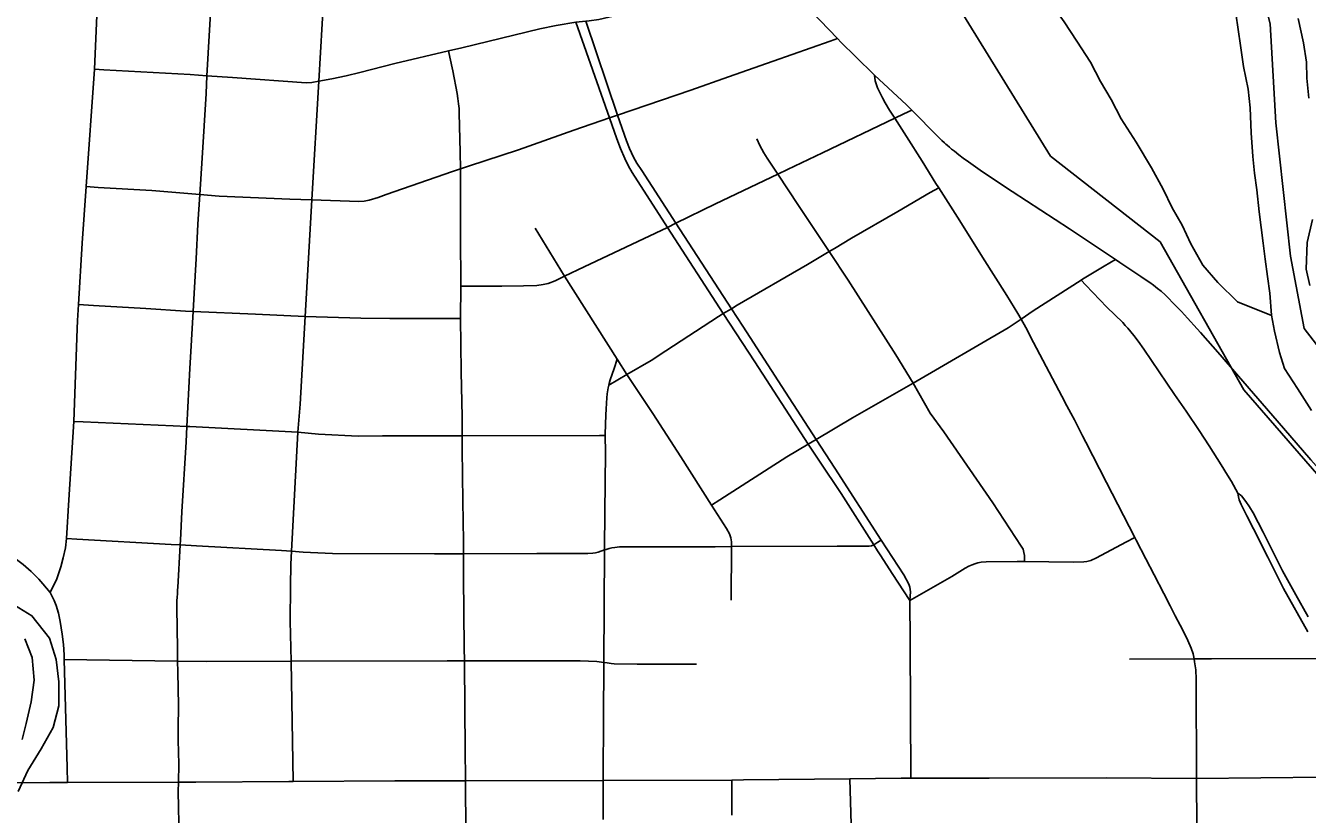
# Model space of a CAD drawing. Extents: x -87 to 2145, y -2128 to 440.
# Drawn here: x 905.151 to 905.908, y 240.635 to 241.101 of the extents above; entities that cross this region are included whole.
import ezdxf

# ---------------------------------------------------------------- set-up
doc = ezdxf.new("R2010")
doc.units = 0
for name, color, linetype in [('GM_X_City_Street', 7, 'Continuous'), ('GM_X_County_Road', 7, 'Continuous'), ('GM_X_Major_River', 7, 'Continuous'), ('GM_X_Minor_Lake', 7, 'Continuous'), ('GM_X_Minor_River', 7, 'Continuous'), ('GM_X_Rail_Line', 7, 'Continuous'), ('GM_X_State_Route', 7, 'Continuous'), ('GM_X_Township_Text', 7, 'Continuous')]:
    doc.layers.add(name, color=color, linetype=linetype)

msp = doc.modelspace()

# ---------------------------------------------------------------- linework, layer by layer
at = {"layer": 'GM_X_City_Street'}
for points in [[(905.30917, 240.65409), (905.30782, 240.72516), (905.30741, 240.74887), (905.30746, 240.76929), (905.30779, 240.78261), (905.30817, 240.79016), (905.31194, 240.86067), (905.31329, 240.87708), (905.3162, 240.92902), (905.3201, 240.99786), (905.32421, 241.06812), (905.32828, 241.13594), (905.33288, 241.20862), (905.33456, 241.22422), (905.34295, 241.28099), (905.34371, 241.28598), (905.34404, 241.28812)], [(905.16556, 240.76575), (905.16944, 240.77388), (905.17187, 240.78092), (905.1733, 240.78625), (905.17453, 240.79224), (905.17513, 240.7977), (905.17666, 240.82061), (905.17945, 240.86688), (905.18141, 240.92157), (905.18165, 240.92654), (905.18222, 240.93608), (905.18448, 240.97231), (905.18677, 241.00572), (905.19165, 241.07505), (905.1947, 241.14319), (905.19612, 241.17803), (905.1977, 241.20034), (905.20008, 241.22536), (905.2008, 241.23301)], [(905.19165, 241.07505), (905.19729, 241.07474), (905.24817, 241.07192), (905.25819, 241.0712), (905.27324, 241.07013), (905.31676, 241.06698), (905.32011, 241.06724), (905.32421, 241.06812), (905.33191, 241.06934), (905.34036, 241.07126), (905.34847, 241.07318), (905.36922, 241.07846), (905.40087, 241.08596), (905.40864, 241.08781), (905.4549, 241.09891), (905.46448, 241.10097), (905.4761, 241.10301), (905.48198, 241.10354), (905.48393, 241.1037), (905.4896, 241.10457), (905.5073, 241.10857), (905.51235, 241.10971), (905.59099, 241.1276), (905.59683, 241.12892)], [(905.67341, 240.76101), (905.66293, 240.77703), (905.65628, 240.78741), (905.65432, 240.79051), (905.65207, 240.79408), (905.63283, 240.82437), (905.62, 240.84353), (905.61336, 240.85357), (905.58177, 240.90206), (905.56321, 240.93066), (905.53017, 240.98163), (905.50933, 241.01405), (905.50711, 241.01785), (905.50493, 241.02237), (905.50241, 241.02826), (905.50021, 241.03392), (905.49589, 241.0463), (905.4761, 241.10301)], [(905.67341, 240.76101), (905.67369, 240.76626), (905.67343, 240.76887), (905.67282, 240.77081), (905.66975, 240.7762), (905.65649, 240.79675), (905.629, 240.83937), (905.61802, 240.85631), (905.59999, 240.88414), (905.57471, 240.92328), (905.56805, 240.93357), (905.53523, 240.98412), (905.51501, 241.01523), (905.51218, 241.01951), (905.51016, 241.02315), (905.50782, 241.02824), (905.50596, 241.0328), (905.50073, 241.04797), (905.48198, 241.10354)], [(905.18677, 241.00572), (905.19399, 241.0053), (905.22568, 241.00347), (905.25395, 241.00111), (905.26537, 241.00015), (905.30708, 240.99829), (905.3201, 240.99786), (905.34789, 240.99693), (905.35098, 240.99715), (905.35403, 240.99772), (905.35939, 240.99932), (905.36401, 241.00098), (905.40314, 241.01468), (905.40793, 241.01623), (905.41259, 241.01773), (905.4423, 241.02753), (905.47498, 241.03902), (905.49589, 241.0463), (905.50073, 241.04797), (905.54406, 241.06282), (905.56623, 241.07052), (905.59258, 241.07989), (905.62631, 241.09171), (905.63057, 241.0932)], [(905.41154, 240.60551), (905.41086, 240.64592), (905.41082, 240.65456), (905.41072, 240.67378), (905.41044, 240.69676), (905.41022, 240.72535), (905.41016, 240.73305), (905.40964, 240.77511), (905.40968, 240.78872), (905.40971, 240.79624), (905.40923, 240.81985), (905.40898, 240.85063), (905.40899, 240.85842), (905.40901, 240.86957), (905.40827, 240.89627), (905.40822, 240.9124), (905.40794, 240.92778), (905.40816, 240.94694), (905.40788, 240.97762), (905.40801, 241.00854), (905.40793, 241.01623), (905.40783, 241.02608), (905.40725, 241.04907), (905.4071, 241.05186), (905.40686, 241.05464), (905.40638, 241.05786), (905.40594, 241.06079), (905.40337, 241.07421), (905.40167, 241.08223), (905.40087, 241.08596)], [(905.84282, 240.65591), (905.84255, 240.71461), (905.84224, 240.72001), (905.84162, 240.72479), (905.84131, 240.72651), (905.84077, 240.72949), (905.83954, 240.73288), (905.83762, 240.73751), (905.83538, 240.74205), (905.83307, 240.7466), (905.8302, 240.75205), (905.82716, 240.75794), (905.82337, 240.76529), (905.81766, 240.77634), (905.81284, 240.78565), (905.80709, 240.79677), (905.8063, 240.79831), (905.78952, 240.83091), (905.77734, 240.85473), (905.77542, 240.85846), (905.77319, 240.86279), (905.77058, 240.86787), (905.76854, 240.8718), (905.7662, 240.87621), (905.76316, 240.88193), (905.74652, 240.91353), (905.74189, 240.92247), (905.73915, 240.92728), (905.73716, 240.93078), (905.73064, 240.94138), (905.71636, 240.96393), (905.70295, 240.98553), (905.69043, 241.00508), (905.68879, 241.00763), (905.6807, 241.02081), (905.67144, 241.03539), (905.66448, 241.04614), (905.66133, 241.051), (905.65891, 241.05527), (905.65728, 241.05827), (905.65581, 241.06096), (905.65434, 241.06412), (905.65342, 241.06651), (905.65296, 241.06823), (905.65248, 241.07152)], [(905.40816, 240.94694), (905.41361, 240.94694), (905.43229, 240.94694), (905.44522, 240.94702), (905.45304, 240.94732), (905.45673, 240.94778), (905.45974, 240.94849), (905.46379, 240.94999), (905.46945, 240.95271), (905.48107, 240.95829), (905.53017, 240.98163), (905.53523, 240.98412), (905.55855, 240.99554), (905.59544, 241.01312), (905.60108, 241.01581), (905.62173, 241.02578), (905.66448, 241.04614), (905.66976, 241.04865), (905.67454, 241.05093)], [(905.74105, 240.78414), (905.74106, 240.78763), (905.74082, 240.78948), (905.74027, 240.79134), (905.73912, 240.79328), (905.72234, 240.81888), (905.69354, 240.86083), (905.68548, 240.8718), (905.67545, 240.88956), (905.66519, 240.90629), (905.63701, 240.95039), (905.62575, 240.96729), (905.60752, 240.99465), (905.59544, 241.01312), (905.59393, 241.01543), (905.58914, 241.0226), (905.58717, 241.02574), (905.58475, 241.03004), (905.58295, 241.03391)], [(905.49553, 240.88842), (905.5009, 240.89156), (905.50622, 240.89467), (905.5205, 240.90302), (905.5293, 240.90858), (905.56045, 240.92901), (905.56321, 240.93066), (905.56805, 240.93357), (905.57143, 240.9356), (905.61293, 240.95966), (905.62575, 240.96729), (905.62893, 240.96919), (905.63895, 240.97529), (905.6662, 240.99107), (905.68547, 241.00221), (905.69043, 241.00508)], [(905.56785, 240.7612), (905.56799, 240.79291), (905.56799, 240.79567), (905.56764, 240.79813), (905.56683, 240.80046), (905.56509, 240.80374), (905.5563, 240.81746), (905.53802, 240.84599), (905.52157, 240.87154), (905.50622, 240.89467), (905.50054, 240.90364), (905.46945, 240.95271), (905.45208, 240.98117)], [(905.5563, 240.81746), (905.56109, 240.82056), (905.60066, 240.84609), (905.61336, 240.85357), (905.61802, 240.85631), (905.6395, 240.86896), (905.67545, 240.88956), (905.73145, 240.92225), (905.73915, 240.92728), (905.74632, 240.93227), (905.77459, 240.95043), (905.77541, 240.95095), (905.78818, 240.95861), (905.79487, 240.96262)], [(905.86721, 240.82458), (905.86337, 240.83135), (905.8611, 240.83524), (905.85739, 240.84128), (905.85019, 240.85259), (905.84425, 240.86154), (905.8366, 240.873), (905.82972, 240.8828), (905.81165, 240.90963), (905.80828, 240.91444), (905.80581, 240.91769), (905.80392, 240.9199), (905.80217, 240.92204), (905.80061, 240.92373), (905.79912, 240.92542), (905.78968, 240.93451), (905.77744, 240.94743), (905.77459, 240.95043)], [(905.18222, 240.93608), (905.19119, 240.93552), (905.22204, 240.93359), (905.24546, 240.93216), (905.25002, 240.93196), (905.28683, 240.9303), (905.3162, 240.92902), (905.34898, 240.92802), (905.36629, 240.92775), (905.38876, 240.92777), (905.40387, 240.92778), (905.40794, 240.92778)], [(905.49214, 240.63166), (905.4922, 240.65478), (905.49234, 240.6941), (905.49267, 240.72143), (905.49268, 240.72447), (905.49299, 240.79096), (905.493, 240.7922), (905.49313, 240.813), (905.49359, 240.84864), (905.49347, 240.8587), (905.49346, 240.8594), (905.49386, 240.87082), (905.49399, 240.87419), (905.49412, 240.87769), (905.49438, 240.88092), (905.49465, 240.8833), (905.49511, 240.8868), (905.49553, 240.88842), (905.49577, 240.88937), (905.49643, 240.89148), (905.49755, 240.89492), (905.4987, 240.89827), (905.50054, 240.90364)], [(905.17945, 240.86688), (905.18496, 240.86665), (905.23827, 240.86441), (905.2463, 240.86402), (905.24815, 240.86393), (905.31194, 240.86067), (905.32407, 240.8595), (905.34759, 240.8582), (905.36194, 240.85839), (905.40499, 240.8584), (905.40899, 240.85842), (905.49013, 240.85869), (905.49347, 240.8587)], [(905.90861, 240.75153), (905.90134, 240.76445), (905.89345, 240.77865), (905.88214, 240.80147), (905.87616, 240.81294), (905.87397, 240.81646), (905.87182, 240.81958), (905.86929, 240.82289), (905.86721, 240.82458)], [(905.90858, 240.74262), (905.89414, 240.76813), (905.88486, 240.78669), (905.87641, 240.80338), (905.87253, 240.81113), (905.86919, 240.8179), (905.86802, 240.82065), (905.86753, 240.8223), (905.86721, 240.82458)], [(905.17513, 240.7977), (905.18124, 240.79736), (905.23702, 240.79421), (905.24236, 240.79392), (905.25205, 240.7934), (905.30225, 240.79065), (905.30817, 240.79016), (905.31502, 240.7896), (905.33224, 240.78895), (905.39256, 240.78866), (905.40968, 240.78872), (905.45302, 240.78889), (905.46167, 240.78891), (905.48317, 240.78886), (905.48622, 240.78908), (905.48778, 240.7893), (905.48921, 240.78969), (905.49299, 240.79096), (905.49403, 240.79125), (905.49586, 240.79176), (905.49743, 240.79213), (905.49919, 240.79247), (905.5019, 240.79276), (905.5038, 240.79277), (905.55831, 240.79286), (905.56799, 240.79291), (905.63039, 240.79321), (905.64735, 240.79316), (905.6493, 240.79313), (905.65073, 240.79336), (905.65207, 240.79408), (905.65447, 240.79553), (905.65649, 240.79675)], [(905.67341, 240.76101), (905.69821, 240.77534), (905.70608, 240.78022), (905.70828, 240.78134), (905.71021, 240.78212), (905.71183, 240.78277), (905.71353, 240.78333), (905.71547, 240.78374), (905.71846, 240.78398), (905.73685, 240.7842), (905.74105, 240.78414), (905.7699, 240.78373), (905.77609, 240.78388), (905.77793, 240.78411), (905.78028, 240.78482), (905.78361, 240.7864), (905.80102, 240.79554), (905.8063, 240.79831)], [(905.67391, 240.65608), (905.67367, 240.73695), (905.67341, 240.76101)], [(905.17391, 240.72624), (905.24083, 240.7253), (905.25795, 240.72505), (905.30782, 240.72516), (905.40012, 240.72535), (905.41022, 240.72535), (905.47859, 240.72533), (905.48849, 240.72496), (905.49268, 240.72447), (905.4945, 240.72425), (905.49696, 240.72392), (905.4988, 240.72375), (905.51237, 240.72344), (905.54731, 240.72348)], [(905.80314, 240.72648), (905.84131, 240.72651), (905.85153, 240.72652), (905.91688, 240.72677), (905.91928, 240.72678), (905.92114, 240.72679)], [(905.56824, 240.63427), (905.56828, 240.64934), (905.56829, 240.65498)], [(905.64163, 240.29404), (905.64155, 240.30347), (905.64123, 240.3432), (905.6412, 240.36535), (905.64105, 240.38415), (905.64085, 240.41208), (905.64052, 240.43934), (905.64029, 240.45922), (905.64027, 240.46789), (905.63985, 240.49265), (905.63968, 240.51063), (905.63945, 240.53359), (905.63939, 240.56024), (905.63885, 240.58271), (905.6387, 240.58869), (905.63899, 240.62217), (905.63819, 240.64877), (905.63798, 240.65574)], [(905.84282, 240.65591), (905.9187, 240.65669), (905.92435, 240.65675), (905.9271, 240.65678), (905.95441, 240.65688), (905.99265, 240.6569), (906.00053, 240.6569)]]:
    msp.add_lwpolyline(points, dxfattribs=at)
at = {"layer": 'GM_X_County_Road'}
for p, q in [((905.17578, 240.65355), (905.24127, 240.65376)), ((905.41082, 240.65456), (905.4922, 240.65478)), ((905.4922, 240.65478), (905.56829, 240.65498))]:
    msp.add_line(p, q, dxfattribs=at)
for points in [[(905.25819, 241.0712), (905.26099, 241.12206), (905.26218, 241.13976)], [(905.25395, 241.00111), (905.25529, 241.0225), (905.25763, 241.06084), (905.25819, 241.0712)], [(905.25002, 240.93196), (905.25063, 240.94274), (905.25173, 240.96302), (905.25284, 240.98349), (905.25395, 241.00111)], [(905.2463, 240.86402), (905.24808, 240.89815), (905.25002, 240.93196)], [(905.24236, 240.79392), (905.24252, 240.79678), (905.24328, 240.81352), (905.24582, 240.85478), (905.2463, 240.86402)], [(905.08808, 240.82782), (905.09274, 240.82457), (905.10779, 240.81354), (905.13411, 240.79378), (905.14962, 240.78231), (905.15437, 240.77822), (905.15881, 240.77378), (905.1613, 240.77095), (905.16556, 240.76575)], [(905.24083, 240.7253), (905.24074, 240.73267), (905.24035, 240.75669), (905.24033, 240.75808), (905.24047, 240.76081), (905.24059, 240.76308), (905.24068, 240.76493), (905.24081, 240.7674), (905.2409, 240.76885), (905.24236, 240.79392)], [(905.16556, 240.76575), (905.16676, 240.76344), (905.16797, 240.76103), (905.16907, 240.75816), (905.17049, 240.75351), (905.17151, 240.7487), (905.17268, 240.74124), (905.17343, 240.73507), (905.17384, 240.72902), (905.17391, 240.72624)], [(905.17391, 240.72624), (905.17555, 240.66214), (905.17578, 240.65355)], [(905.24127, 240.65376), (905.24147, 240.66432), (905.24122, 240.67863), (905.24125, 240.68542), (905.24126, 240.69911), (905.24091, 240.71899), (905.24083, 240.7253)], [(905.14284, 240.65337), (905.1653, 240.65352), (905.17578, 240.65355)], [(905.2415, 240.61457), (905.24146, 240.61778), (905.24151, 240.62955), (905.24138, 240.63891), (905.24117, 240.64818), (905.24127, 240.65376)], [(905.24127, 240.65376), (905.25159, 240.65379), (905.30652, 240.65407), (905.30917, 240.65409)], [(905.30917, 240.65409), (905.36911, 240.65445), (905.41082, 240.65456)], [(905.56829, 240.65498), (905.57512, 240.655), (905.63798, 240.65574)], [(905.63798, 240.65574), (905.66827, 240.65609), (905.67391, 240.65608)], [(905.67391, 240.65608), (905.72028, 240.65601), (905.78937, 240.65628), (905.84282, 240.65591)], [(905.84282, 240.65591), (905.84296, 240.62728), (905.84323, 240.58432)]]:
    msp.add_lwpolyline(points, dxfattribs=at)
at = {"layer": 'GM_X_Major_River'}
for points in [[(905.86588, 241.10813), (905.8687, 241.08916), (905.87046, 241.07663), (905.87334, 241.06334), (905.87436, 241.05234), (905.87495, 241.03756), (905.87593, 241.02353), (905.87696, 241.01366), (905.87837, 241.00379), (905.87974, 240.99089), (905.88219, 240.9723), (905.88322, 240.96281), (905.88463, 240.95256), (905.88603, 240.9427), (905.88703, 240.9298), (905.88882, 240.92031), (905.89171, 240.90777), (905.89465, 240.89826), (905.90249, 240.88642), (905.91071, 240.87345)], [(905.90901, 241.05802), (905.908, 241.06977), (905.90773, 241.07925), (905.90596, 241.09063), (905.9027, 241.10507)], [(905.90965, 240.94736), (905.90748, 240.95686), (905.90804, 240.97277), (905.91123, 240.98637)]]:
    msp.add_lwpolyline(points, dxfattribs=at)
at = {"layer": 'GM_X_Minor_Lake'}
for points in [[(905.14673, 240.64822), (905.15233, 240.66062), (905.16024, 240.67333), (905.16737, 240.68607), (905.1707, 240.69889), (905.17063, 240.71294), (905.16902, 240.72627), (905.16512, 240.73889), (905.15474, 240.75204), (905.14197, 240.75994)], [(905.15063, 240.73848), (905.15496, 240.72737), (905.15619, 240.71405), (905.15438, 240.70119), (905.15143, 240.68835), (905.14893, 240.67892)]]:
    msp.add_lwpolyline(points, dxfattribs=at)
at = {"layer": 'GM_X_Minor_River'}
msp.add_lwpolyline([(905.88708, 240.92953), (905.86697, 240.93754), (905.85536, 240.94903), (905.8464, 240.95934), (905.83936, 240.9719), (905.8342, 240.98292), (905.82827, 240.9932), (905.82311, 241.00422), (905.81608, 241.01678), (905.80718, 241.032), (905.79826, 241.04571), (905.79234, 241.05712), (905.78604, 241.06778), (905.78013, 241.07919), (905.77195, 241.09176), (905.76452, 241.10319), (905.75707, 241.11349), (905.75114, 241.12376), (905.7433, 241.13331), (905.73203, 241.14216), (905.71849, 241.15141), (905.70687, 241.16252), (905.69445, 241.17025), (905.66963, 241.16193)], dxfattribs=at)
at = {"layer": 'GM_X_Rail_Line'}
msp.add_lwpolyline([(905.34158, 241.51106), (905.37091, 241.46333), (905.42063, 241.40997), (905.60938, 241.26219), (905.65007, 241.19636), (905.75652, 241.02374), (905.82124, 240.97314), (905.8706, 240.88553), (905.9805, 240.75918), (906.0433, 240.70355), (906.1106, 240.64473), (906.14629, 240.62278), (906.14542, 240.21932)], dxfattribs=at)
at = {"layer": 'GM_X_State_Route'}
for points in [[(905.64125, 241.08257), (905.63282, 241.09085), (905.63057, 241.0932), (905.61029, 241.11435)], [(905.69467, 241.0309), (905.69395, 241.03154), (905.69235, 241.03299), (905.69113, 241.03408), (905.68994, 241.03528), (905.67454, 241.05093), (905.67142, 241.05409), (905.65248, 241.07152), (905.64125, 241.08257)], [(905.84517, 240.91943), (905.84315, 240.92175), (905.83749, 240.92804), (905.83394, 240.93199), (905.82884, 240.93709), (905.82616, 240.93984), (905.82422, 240.9417), (905.82179, 240.94389), (905.81976, 240.94559), (905.81725, 240.94745), (905.81507, 240.94907), (905.81248, 240.95085), (905.8098, 240.95264), (905.79739, 240.96095), (905.79487, 240.96262), (905.76762, 240.98073), (905.73377, 241.00292), (905.71628, 241.0145), (905.70795, 241.02043), (905.70487, 241.02262), (905.70236, 241.02455), (905.69972, 241.02659), (905.69802, 241.02789), (905.69678, 241.029), (905.69538, 241.03026), (905.69467, 241.0309)], [(905.99438, 240.74989), (905.99125, 240.75293), (905.98816, 240.75594), (905.98315, 240.76118), (905.97745, 240.76714), (905.96185, 240.78484), (905.95293, 240.7952), (905.94468, 240.8045), (905.93175, 240.81951), (905.92123, 240.8319), (905.91035, 240.84431), (905.89043, 240.86736), (905.8676, 240.89361), (905.85667, 240.90632), (905.84517, 240.91943)]]:
    msp.add_lwpolyline(points, dxfattribs=at)
at = {"layer": 'GM_X_Township_Text'}
msp.add_lwpolyline([(905.97489, 240.833), (905.90627, 240.92184), (905.89834, 240.96466), (905.88953, 241.04338), (905.88618, 241.10201), (905.87485, 241.14697), (905.85614, 241.19323), (905.80917, 241.23874), (905.72514, 241.28706), (905.66579, 241.30604), (905.59118, 241.32668), (905.53972, 241.35846), (905.46464, 241.41611), (905.43726, 241.44568), (905.40988, 241.47525)], dxfattribs=at)

doc.saveas('drawing.dxf')
